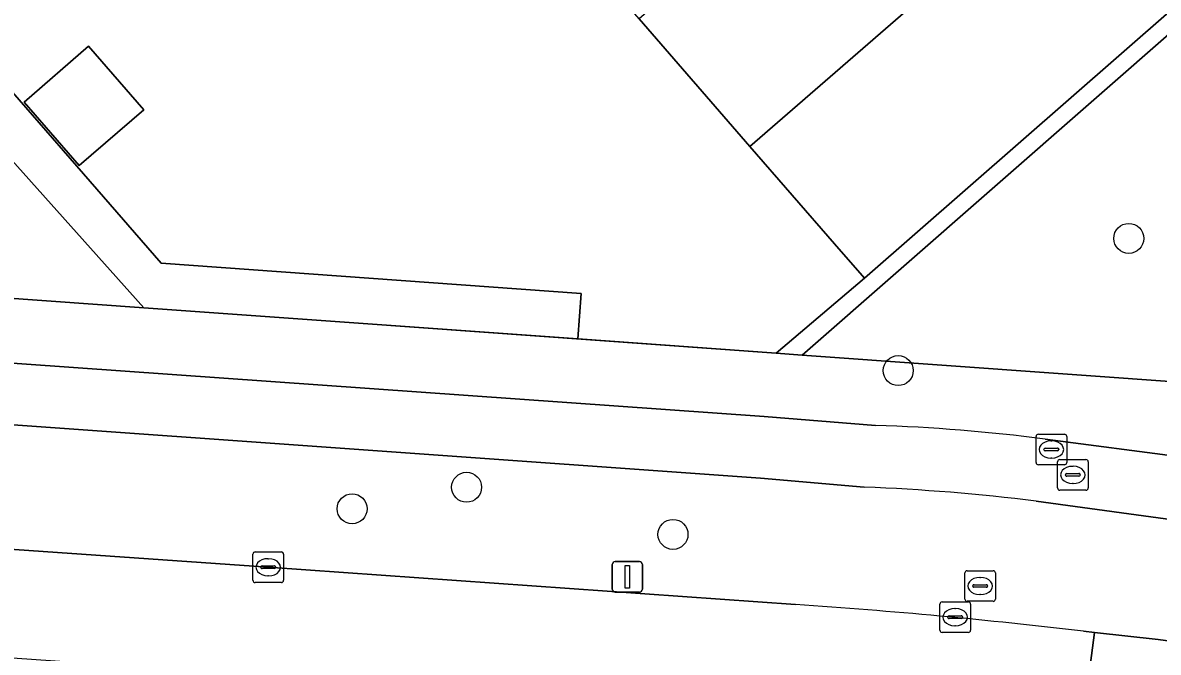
# Model space of a CAD drawing. Extents: x 155887 to 156869, y 383880 to 384678.
# Drawn here: x 156121.25 to 156158.3, y 383986.66 to 384007.22 of the extents above; entities that cross this region are included whole.
import ezdxf

# ---------------------------------------------------------------- set-up
doc = ezdxf.new("R2010")
doc.units = 0
for name, color, linetype in [('IMGEO_Berm_groen', 7, 'Continuous'), ('IMGEO_Boom', 7, 'Continuous'), ('IMGEO_Brandkraan', 7, 'Continuous'), ('IMGEO_Erf', 7, 'Continuous'), ('IMGEO_Groenvoorziening', 7, 'Continuous'), ('IMGEO_Haag', 7, 'Continuous'), ('IMGEO_Hek', 7, 'Continuous'), ('IMGEO_Kolk', 7, 'Continuous'), ('IMGEO_Lichtmast', 7, 'Continuous'), ('IMGEO_Pand', 7, 'Continuous'), ('IMGEO_Rijbaan_lokaal_gesloten', 7, 'Continuous'), ('IMGEO_Rioolput', 7, 'Continuous'), ('IMGEO_Voetpad_open', 7, 'Continuous')]:
    doc.layers.add(name, color=color, linetype=linetype)

msp = doc.modelspace()

# ---------------------------------------------------------------- linework, layer by layer
at = {"layer": 'IMGEO_Berm_groen'}
for points in [[(156148.709, 383992.051), (156145.324, 383992.343), (156094.413, 383995.975), (156086.044, 383996.583), (156085.842, 383993.002)], [(156086.217, 383992.489), (156093.812, 383991.938), (156101.423, 383991.37), (156112.851, 383990.583), (156129.263, 383989.432), (156146.469, 383988.213)], [(156158.865, 383987.518), (156159.336, 383990.911), (156154.317, 383991.594)], [(156155.863, 383987.342), (156156.217, 383987.304), (156158.303, 383987.077)]]:
    msp.add_lwpolyline(points, dxfattribs=at)
for centre, radius, start, end in [((156146.041, 383924.673), 67.431, 82.95007, 87.73237), ((156134.546, 383808.524), 180.084, 83.20177, 86.20373)]:
    msp.add_arc(centre, radius, start, end, dxfattribs=at)
at = {"layer": 'IMGEO_Boom'}
for centre in [(156157.34, 384000.175), (156149.817, 383995.855), (156135.734, 383992.046), (156131.999, 383991.343), (156142.468, 383990.507)]:
    msp.add_circle(centre, 0.489, dxfattribs=at)
at = {"layer": 'IMGEO_Brandkraan'}
for p, q in [((156154.314, 383992.854), (156154.314, 383993.706)), ((156154.389, 383993.78), (156155.241, 383993.78)), ((156154.802, 383993.56), (156154.827, 383993.56)), ((156155.315, 383993.706), (156155.315, 383992.854)), ((156154.573, 383993.274), (156154.573, 383993.286)), ((156155.011, 383993.237), (156154.613, 383993.237)), ((156154.616, 383993.323), (156155.014, 383993.323)), ((156155.057, 383993.286), (156155.057, 383993.274)), ((156155.241, 383992.78), (156154.389, 383992.78)), ((156154.825, 383993), (156154.8, 383993)), ((156155.016, 383992.024), (156155.016, 383992.876)), ((156155.091, 383992.95), (156155.943, 383992.95)), ((156156.017, 383992.876), (156156.017, 383992.024)), ((156155.275, 383992.444), (156155.275, 383992.456)), ((156155.713, 383992.407), (156155.315, 383992.407)), ((156155.318, 383992.493), (156155.716, 383992.493)), ((156155.504, 383992.73), (156155.529, 383992.73)), ((156155.759, 383992.456), (156155.759, 383992.444)), ((156155.527, 383992.17), (156155.502, 383992.17)), ((156155.943, 383991.95), (156155.091, 383991.95))]:
    msp.add_line(p, q, dxfattribs=at)
for points in [[(156154.314, 383992.854), (156154.314, 383993.706)], [(156154.389, 383993.78), (156155.241, 383993.78)], [(156155.315, 383993.706), (156155.315, 383992.854)], [(156155.241, 383992.78), (156154.389, 383992.78)], [(156155.016, 383992.024), (156155.016, 383992.876)], [(156155.091, 383992.95), (156155.943, 383992.95)], [(156156.017, 383992.876), (156156.017, 383992.024)], [(156155.943, 383991.95), (156155.091, 383991.95)]]:
    msp.add_lwpolyline(points, dxfattribs=at)
for centre, radius, start, end in [((156154.391, 383993.704), 0.0765, 91.552, 178.448), ((156154.391, 383993.704), 0.0765, 91.552, 178.448), ((156155.239, 383993.704), 0.0765, 1.552, 88.448), ((156155.239, 383993.704), 0.0765, 1.552, 88.448), ((156154.613, 383993.283), 0.0403, 85.8775, 175.7526), ((156154.61, 383993.273), 0.0366, 178.938, 274.7102), ((156155.014, 383993.28), 0.043, 264.8664, 352.4533), ((156155.018, 383993.285), 0.0386, 1.7309, 96.639), ((156154.391, 383992.856), 0.0765, 181.552, 268.448), ((156154.391, 383992.856), 0.0765, 181.552, 268.448), ((156155.093, 383992.874), 0.0765, 91.552, 178.448), ((156155.093, 383992.874), 0.0765, 91.552, 178.448), ((156155.239, 383992.856), 0.0765, 271.552, 358.448), ((156155.239, 383992.856), 0.0765, 271.552, 358.448), ((156155.941, 383992.874), 0.0765, 1.552, 88.448), ((156155.941, 383992.874), 0.0765, 1.552, 88.448), ((156155.315, 383992.453), 0.0403, 85.8775, 175.7526), ((156155.312, 383992.443), 0.0366, 178.938, 274.7102), ((156155.716, 383992.45), 0.043, 264.8664, 352.4533), ((156155.72, 383992.455), 0.0386, 1.7309, 96.639), ((156155.093, 383992.026), 0.0765, 181.552, 268.448), ((156155.093, 383992.026), 0.0765, 181.552, 268.448), ((156155.941, 383992.026), 0.0765, 271.552, 358.448), ((156155.941, 383992.026), 0.0765, 271.552, 358.448)]:
    msp.add_arc(centre, radius, start, end, dxfattribs=at)
for centre, major_axis, ratio, start_param, end_param in [((156154.801, 383993.28), (-0.387, 0.002), 0.722429, 4.712389, 7.853982), ((156154.826, 383993.28), (-0.39, 0.002), 0.717154, 1.570796, 4.712389), ((156155.503, 383992.45), (-0.387, 0.002), 0.722429, 4.712389, 7.853982), ((156155.528, 383992.45), (-0.39, 0.002), 0.717154, 1.570796, 4.712389)]:
    msp.add_ellipse(centre, major_axis=major_axis, ratio=ratio, start_param=start_param, end_param=end_param, dxfattribs=at)
at = {"layer": 'IMGEO_Erf'}
for points in [[(156134.153, 384015.655), (156130.549, 384019.808), (156126.939, 384023.969), (156123.322, 384028.138), (156119.718, 384032.291), (156115.953, 384036.63), (156103.095, 384025.46), (156110.552, 384016.877), (156112.817, 384018.843), (156113.895, 384017.6), (156113.822, 384016.203), (156112.291, 384014.875), (156125.768, 383999.363), (156139.471, 383998.377), (156139.364, 383996.889), (156145.832, 383996.423), (156148.715, 383998.873), (156147.737, 384000), (156144.978, 384003.179), (156141.368, 384007.341), (156137.764, 384011.494)], [(156123.095, 384002.553), (156121.296, 384004.626), (156123.398, 384006.45), (156125.197, 384004.377)]]:
    msp.add_lwpolyline(points, close=True, dxfattribs=at)
msp.add_lwpolyline([(156093.133, 384000.218), (156125.2, 383997.909), (156114.755, 384009.607)], dxfattribs=at)
at = {"layer": 'IMGEO_Groenvoorziening'}
msp.add_lwpolyline([(156146.685, 383996.361), (156165.46, 384012.822), (156165.065, 384013.274), (156160.469, 384009.177), (156148.715, 383998.873), (156145.832, 383996.423)], close=True, dxfattribs=at)
for points in [[(156169.907, 384007.697), (156165.46, 384012.822), (156146.685, 383996.361), (156159.598, 383995.431), (156159.959, 383997.176)], [(156125.2, 383997.909), (156093.133, 384000.218), (156083.261, 384000.847), (156083.037, 384000), (156082.733, 383998.809), (156145.446, 383994.355), (156149.077, 383994.065)], [(156154.609, 383993.621), (156159.099, 383993.024), (156159.598, 383995.431), (156146.685, 383996.361), (156145.832, 383996.423), (156139.364, 383996.889), (156125.2, 383997.909)]]:
    msp.add_lwpolyline(points, dxfattribs=at)
msp.add_arc((156147.261, 383936.756), 57.338, 82.63733, 88.18519, dxfattribs=at)
at = {"layer": 'IMGEO_Haag'}
msp.add_lwpolyline([(156146.685, 383996.361), (156165.46, 384012.822), (156165.065, 384013.274), (156160.469, 384009.177), (156148.715, 383998.873), (156145.832, 383996.423)], close=True, dxfattribs=at)
at = {"layer": 'IMGEO_Hek'}
for points in [[(156093.133, 384000.218), (156145.832, 383996.423)], [(156145.832, 383996.423), (156148.715, 383998.873)]]:
    msp.add_lwpolyline(points, dxfattribs=at)
at = {"layer": 'IMGEO_Kolk'}
for p, q in [((156128.762, 383989.007), (156128.762, 383989.859)), ((156128.837, 383989.933), (156129.689, 383989.933)), ((156129.763, 383989.859), (156129.763, 383989.007)), ((156129.021, 383989.427), (156129.021, 383989.439)), ((156129.064, 383989.476), (156129.462, 383989.476)), ((156129.25, 383989.713), (156129.275, 383989.713)), ((156129.505, 383989.439), (156129.505, 383989.427)), ((156129.459, 383989.39), (156129.061, 383989.39)), ((156129.273, 383989.153), (156129.248, 383989.153)), ((156129.689, 383988.933), (156128.837, 383988.933)), ((156151.176, 383987.377), (156151.176, 383988.229)), ((156151.251, 383988.303), (156152.103, 383988.303)), ((156151.664, 383988.083), (156151.689, 383988.083)), ((156152.177, 383988.229), (156152.177, 383987.377)), ((156151.435, 383987.797), (156151.435, 383987.809)), ((156151.873, 383987.76), (156151.475, 383987.76)), ((156151.478, 383987.846), (156151.876, 383987.846)), ((156151.919, 383987.809), (156151.919, 383987.797)), ((156152.103, 383987.303), (156151.251, 383987.303)), ((156151.687, 383987.523), (156151.662, 383987.523))]:
    msp.add_line(p, q, dxfattribs=at)
for points in [[(156128.762, 383989.007), (156128.762, 383989.859)], [(156128.837, 383989.933), (156129.689, 383989.933)], [(156129.763, 383989.859), (156129.763, 383989.007)], [(156129.689, 383988.933), (156128.837, 383988.933)], [(156151.176, 383987.377), (156151.176, 383988.229)], [(156151.251, 383988.303), (156152.103, 383988.303)], [(156152.177, 383988.229), (156152.177, 383987.377)], [(156152.103, 383987.303), (156151.251, 383987.303)]]:
    msp.add_lwpolyline(points, dxfattribs=at)
for centre, radius, start, end in [((156128.839, 383989.857), 0.0765, 91.552, 178.448), ((156128.839, 383989.857), 0.0765, 91.552, 178.448), ((156129.687, 383989.857), 0.0765, 1.552, 88.448), ((156129.687, 383989.857), 0.0765, 1.552, 88.448), ((156129.061, 383989.436), 0.0403, 85.8775, 175.7526), ((156129.058, 383989.426), 0.0366, 178.938, 274.7102), ((156129.462, 383989.433), 0.043, 264.8664, 352.4533), ((156129.466, 383989.438), 0.0386, 1.7309, 96.639), ((156128.839, 383989.009), 0.0765, 181.552, 268.448), ((156128.839, 383989.009), 0.0765, 181.552, 268.448), ((156129.687, 383989.009), 0.0765, 271.552, 358.448), ((156129.687, 383989.009), 0.0765, 271.552, 358.448), ((156151.253, 383988.227), 0.0765, 91.552, 178.448), ((156151.253, 383988.227), 0.0765, 91.552, 178.448), ((156152.101, 383988.227), 0.0765, 1.552, 88.448), ((156152.101, 383988.227), 0.0765, 1.552, 88.448), ((156151.475, 383987.806), 0.0403, 85.8775, 175.7526), ((156151.472, 383987.796), 0.0366, 178.938, 274.7102), ((156151.876, 383987.803), 0.043, 264.8664, 352.4533), ((156151.88, 383987.808), 0.0386, 1.7309, 96.639), ((156151.253, 383987.379), 0.0765, 181.552, 268.448), ((156151.253, 383987.379), 0.0765, 181.552, 268.448), ((156152.101, 383987.379), 0.0765, 271.552, 358.448), ((156152.101, 383987.379), 0.0765, 271.552, 358.448)]:
    msp.add_arc(centre, radius, start, end, dxfattribs=at)
for centre, major_axis, ratio, start_param, end_param in [((156129.249, 383989.433), (-0.387, 0.002), 0.722429, 4.712389, 7.853982), ((156129.274, 383989.433), (-0.39, 0.002), 0.717154, 1.570796, 4.712389), ((156151.663, 383987.803), (-0.387, 0.002), 0.722429, 4.712389, 7.853982), ((156151.688, 383987.803), (-0.39, 0.002), 0.717154, 1.570796, 4.712389)]:
    msp.add_ellipse(centre, major_axis=major_axis, ratio=ratio, start_param=start_param, end_param=end_param, dxfattribs=at)
at = {"layer": 'IMGEO_Lichtmast'}
for p, q in [((156140.484, 383988.721), (156140.484, 383989.521)), ((156140.484, 383989.521), (156140.484, 383988.721)), ((156140.584, 383989.621), (156141.374, 383989.621)), ((156141.374, 383989.621), (156140.584, 383989.621)), ((156141.474, 383989.521), (156141.474, 383988.721)), ((156141.474, 383988.721), (156141.474, 383989.521)), ((156141.374, 383988.621), (156140.584, 383988.621)), ((156140.584, 383988.621), (156141.374, 383988.621))]:
    msp.add_line(p, q, dxfattribs=at)
msp.add_lwpolyline([(156140.904, 383989.496), (156141.054, 383989.496), (156141.054, 383988.746), (156140.904, 383988.746), (156140.904, 383989.496)], dxfattribs=at)
for centre, start, end in [((156140.584, 383989.521), 90, 180), ((156140.584, 383989.521), 90, 180), ((156141.374, 383989.521), 0, 90), ((156141.374, 383989.521), 360, 90), ((156140.584, 383988.721), 180, 270), ((156140.584, 383988.721), 180, 270), ((156141.374, 383988.721), 270, 0), ((156141.374, 383988.721), 270, 0)]:
    msp.add_arc(centre, 0.1, start, end, dxfattribs=at)
at = {"layer": 'IMGEO_Pand'}
for points in [[(156141.368, 384007.341), (156144.978, 384003.179), (156156.778, 384013.427), (156153.167, 384017.584)], [(156144.978, 384003.179), (156147.737, 384000), (156148.715, 383998.873), (156160.469, 384009.177), (156156.778, 384013.427)], [(156123.095, 384002.553), (156125.197, 384004.377), (156123.398, 384006.45), (156121.296, 384004.626)]]:
    msp.add_lwpolyline(points, close=True, dxfattribs=at)
at = {"layer": 'IMGEO_Rijbaan_lokaal_gesloten'}
for points in [[(156112.851, 383990.583), (156101.423, 383991.37), (156093.812, 383991.938), (156086.217, 383992.489), (156085.954, 383988.92), (156093.965, 383988.367), (156149.873, 383984.441), (156155.772, 383983.87), (156156.217, 383987.304), (156155.863, 383987.342)], [(156146.469, 383988.213), (156129.263, 383989.432), (156112.851, 383990.583)]]:
    msp.add_lwpolyline(points, dxfattribs=at)
msp.add_lwpolyline([(156172.726, 383985.155), (156169.235, 383985.638), (156166.241, 383986.047), (156165.245, 383986.162), (156165.22, 383986.165), (156165.195, 383986.17), (156161.313, 383986.661), (156161.293, 383986.663), (156161.273, 383986.666), (156158.303, 383987.077), (156156.217, 383987.304), (156155.772, 383983.87), (156157.853, 383983.668), (156160.788, 383983.276), (156160.814, 383983.272), (156160.84, 383983.266), (156164.698, 383982.744), (156164.722, 383982.744), (156164.747, 383982.742), (156164.771, 383982.739), (156165.763, 383982.592), (156168.778, 383982.193), (156172.275, 383981.728)], close=True, dxfattribs=at)
msp.add_arc((156134.546, 383808.524), 180.084, 83.20177, 86.20373, dxfattribs=at)
at = {"layer": 'IMGEO_Rioolput'}
for p, q in [((156151.99, 383988.395), (156151.99, 383989.247)), ((156152.065, 383989.321), (156152.917, 383989.321)), ((156152.478, 383989.101), (156152.503, 383989.101)), ((156152.991, 383989.247), (156152.991, 383988.395)), ((156152.249, 383988.815), (156152.249, 383988.827)), ((156152.687, 383988.778), (156152.289, 383988.778)), ((156152.292, 383988.864), (156152.69, 383988.864)), ((156152.733, 383988.827), (156152.733, 383988.815)), ((156152.917, 383988.321), (156152.065, 383988.321)), ((156152.501, 383988.541), (156152.476, 383988.541))]:
    msp.add_line(p, q, dxfattribs=at)
for points in [[(156151.99, 383988.395), (156151.99, 383989.247)], [(156152.065, 383989.321), (156152.917, 383989.321)], [(156152.991, 383989.247), (156152.991, 383988.395)], [(156152.917, 383988.321), (156152.065, 383988.321)]]:
    msp.add_lwpolyline(points, dxfattribs=at)
for centre, radius, start, end in [((156152.067, 383989.245), 0.0765, 91.552, 178.448), ((156152.067, 383989.245), 0.0765, 91.552, 178.448), ((156152.915, 383989.245), 0.0765, 1.552, 88.448), ((156152.915, 383989.245), 0.0765, 1.552, 88.448), ((156152.289, 383988.824), 0.0403, 85.8775, 175.7526), ((156152.286, 383988.814), 0.0366, 178.938, 274.7102), ((156152.69, 383988.821), 0.043, 264.8664, 352.4533), ((156152.694, 383988.826), 0.0386, 1.7309, 96.639), ((156152.067, 383988.397), 0.0765, 181.552, 268.448), ((156152.067, 383988.397), 0.0765, 181.552, 268.448), ((156152.915, 383988.397), 0.0765, 271.552, 358.448), ((156152.915, 383988.397), 0.0765, 271.552, 358.448)]:
    msp.add_arc(centre, radius, start, end, dxfattribs=at)
for centre, major_axis, ratio, start_param, end_param in [((156152.477, 383988.821), (-0.387, 0.002), 0.722429, 4.712389, 7.853982), ((156152.502, 383988.821), (-0.39, 0.002), 0.717154, 1.570796, 4.712389)]:
    msp.add_ellipse(centre, major_axis=major_axis, ratio=ratio, start_param=start_param, end_param=end_param, dxfattribs=at)
at = {"layer": 'IMGEO_Voetpad_open'}
msp.add_lwpolyline([(156110.552, 384016.877), (156103.095, 384025.46), (156101.893, 384024.416), (156107.89, 384017.512), (156114.755, 384009.607), (156125.2, 383997.909), (156139.364, 383996.889), (156139.471, 383998.377), (156125.768, 383999.363), (156112.291, 384014.875), (156112.265, 384014.852), (156110.527, 384016.855)], close=True, dxfattribs=at)
for points in [[(156149.077, 383994.065), (156145.446, 383994.355), (156082.733, 383998.809), (156080.701, 383998.983), (156077.293, 383999.226)], [(156085.842, 383993.002), (156086.044, 383996.583), (156094.413, 383995.975), (156145.324, 383992.343), (156148.709, 383992.051)], [(156163.228, 383992.447), (156161.194, 383992.745), (156159.099, 383993.024), (156154.609, 383993.621)], [(156154.317, 383991.594), (156159.336, 383990.911), (156161.816, 383990.596), (156161.852, 383990.594), (156161.887, 383990.589), (156161.922, 383990.582)], [(156158.303, 383987.077), (156161.273, 383986.666)]]:
    msp.add_lwpolyline(points, dxfattribs=at)
for centre, radius, start, end in [((156147.261, 383936.756), 57.338, 82.63733, 88.18519), ((156146.041, 383924.673), 67.431, 82.95007, 87.73237)]:
    msp.add_arc(centre, radius, start, end, dxfattribs=at)

doc.saveas('drawing.dxf')
